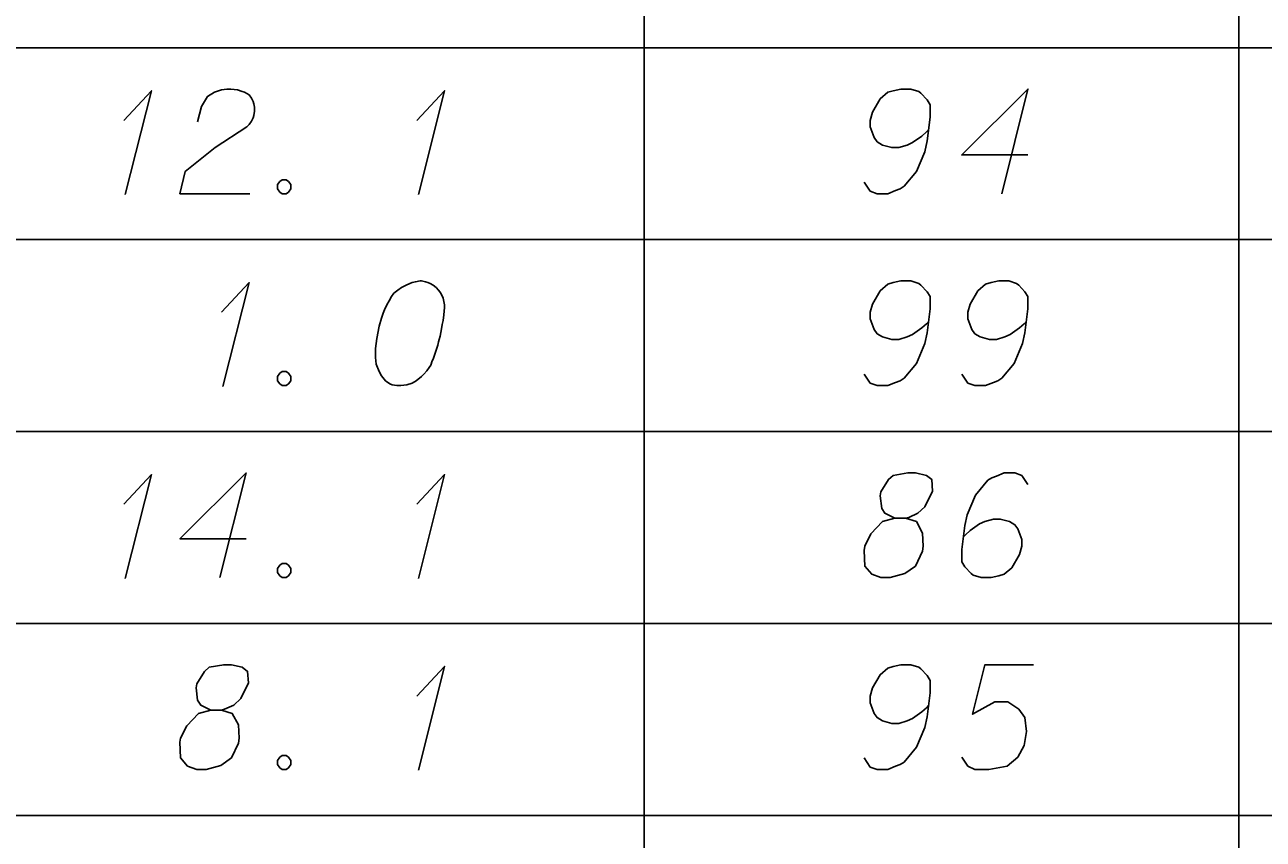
# Model space of a CAD drawing. Extents: x 2074207 to 2076812, y 516372 to 523312.
# Drawn here: x 2076621.8 to 2076678.5, y 518762.3 to 518799.6 of the extents above; entities that cross this region are included whole.
import ezdxf

# ---------------------------------------------------------------- set-up
doc = ezdxf.new("R2010")
doc.units = 0
doc.layers.add('Prop DirtTable_ Soil Test Results - Outline (Minor)', color=7, linetype='Continuous')
doc.layers.add('Prop DirtTable_ Soil Test Results - Tx (Sample Data)', color=7, linetype='Continuous')

msp = doc.modelspace()

# ---------------------------------------------------------------- linework, layer by layer
at = {"layer": 'Prop DirtTable_ Soil Test Results - Outline (Minor)'}
for p, q in [((2076650.154, 518807.343), (2076650.154, 518798.543)), ((2076677.413, 518807.343), (2076677.413, 518798.543)), ((2076260.609, 518798.543), (2076811.903, 518798.543)), ((2076260.609, 518798.543), (2076811.903, 518798.543)), ((2076650.154, 518798.543), (2076650.154, 518789.743)), ((2076677.413, 518798.543), (2076677.413, 518789.743)), ((2076260.609, 518789.743), (2076811.903, 518789.743)), ((2076260.609, 518789.743), (2076811.903, 518789.743)), ((2076650.154, 518789.743), (2076650.154, 518780.943)), ((2076677.413, 518789.743), (2076677.413, 518780.943)), ((2076260.609, 518780.943), (2076811.903, 518780.943)), ((2076260.609, 518780.943), (2076811.903, 518780.943)), ((2076650.154, 518780.943), (2076650.154, 518772.143)), ((2076677.413, 518780.943), (2076677.413, 518772.143)), ((2076260.609, 518772.143), (2076811.903, 518772.143)), ((2076260.609, 518772.143), (2076811.903, 518772.143)), ((2076650.154, 518772.143), (2076650.154, 518763.343)), ((2076677.413, 518772.143), (2076677.413, 518763.343)), ((2076260.609, 518763.343), (2076811.903, 518763.343)), ((2076260.609, 518763.343), (2076811.903, 518763.343)), ((2076650.154, 518763.343), (2076650.154, 518754.543)), ((2076677.413, 518763.343), (2076677.413, 518754.543))]:
    msp.add_line(p, q, dxfattribs=at)
at = {"layer": 'Prop DirtTable_ Soil Test Results - Tx (Sample Data)'}
for points in [[(2076626.3, 518795.213), (2076627.57, 518796.574), (2076626.371, 518791.812)], [(2076629.687, 518795.138), (2076629.863, 518795.856), (2076630.146, 518796.309), (2076630.463, 518796.498), (2076630.78, 518796.612), (2076631.027, 518796.65), (2076631.204, 518796.65), (2076631.521, 518796.612), (2076631.733, 518796.536), (2076631.839, 518796.498), (2076632.05, 518796.385), (2076632.156, 518796.234), (2076632.227, 518796.083), (2076632.262, 518795.969), (2076632.297, 518795.818), (2076632.297, 518795.629), (2076632.262, 518795.44), (2076632.227, 518795.327), (2076632.156, 518795.176), (2076632.05, 518795.024), (2076631.945, 518794.911), (2076630.498, 518793.966), (2076629.123, 518792.87), (2076628.876, 518791.85), (2076632.086, 518791.85)], [(2076639.74, 518795.213), (2076641.01, 518796.574), (2076639.811, 518791.812)], [(2076660.236, 518792.379), (2076660.518, 518791.963), (2076660.835, 518791.85), (2076661.329, 518791.85), (2076661.682, 518792.001), (2076661.894, 518792.076), (2076662.07, 518792.19), (2076662.634, 518792.87), (2076663.022, 518793.777), (2076663.128, 518794.269), (2076663.269, 518795.365), (2076663.269, 518795.932), (2076663.128, 518796.158), (2076662.846, 518796.461), (2076662.74, 518796.536), (2076662.387, 518796.65), (2076661.929, 518796.65), (2076661.576, 518796.574), (2076661.329, 518796.498), (2076660.976, 518796.196), (2076660.624, 518795.591), (2076660.518, 518795.213), (2076660.518, 518794.911), (2076660.694, 518794.42), (2076660.835, 518794.231), (2076661.082, 518794.08), (2076661.506, 518793.966), (2076661.823, 518793.966), (2076662.211, 518794.08), (2076662.458, 518794.193), (2076662.881, 518794.495), (2076663.093, 518794.684), (2076663.199, 518794.798)], [(2076667.749, 518793.626), (2076664.716, 518793.626), (2076667.749, 518796.65), (2076666.55, 518791.85)], [(2076633.567, 518792.492), (2076633.744, 518792.492), (2076633.849, 518792.417), (2076633.955, 518792.265), (2076633.955, 518792.076), (2076633.849, 518791.925), (2076633.744, 518791.85), (2076633.567, 518791.85), (2076633.461, 518791.925), (2076633.356, 518792.076), (2076633.356, 518792.265), (2076633.461, 518792.417), (2076633.567, 518792.492)], [(2076630.78, 518786.413), (2076632.05, 518787.774), (2076630.851, 518783.012)], [(2076639.952, 518787.85), (2076639.882, 518787.85), (2076639.67, 518787.812), (2076639.529, 518787.774), (2076639.423, 518787.736), (2076639.247, 518787.661), (2076639.035, 518787.547), (2076638.859, 518787.434), (2076638.682, 518787.283), (2076638.576, 518787.132), (2076638.471, 518786.943), (2076638.365, 518786.754), (2076638.259, 518786.527), (2076638.188, 518786.376), (2076638.118, 518786.149), (2076638.012, 518785.771), (2076637.906, 518785.204), (2076637.836, 518784.75), (2076637.836, 518784.335), (2076637.871, 518784.032), (2076638.012, 518783.692), (2076638.118, 518783.503), (2076638.294, 518783.276), (2076638.506, 518783.125), (2076638.612, 518783.087), (2076638.823, 518783.05), (2076639, 518783.05), (2076639.282, 518783.087), (2076639.529, 518783.163), (2076639.705, 518783.276), (2076639.952, 518783.465), (2076640.058, 518783.579), (2076640.199, 518783.73), (2076640.305, 518783.881), (2076640.375, 518783.995), (2076640.446, 518784.183), (2076640.481, 518784.259), (2076640.552, 518784.448), (2076640.622, 518784.675), (2076640.693, 518784.902), (2076640.728, 518785.053), (2076640.763, 518785.166), (2076640.799, 518785.317), (2076640.869, 518785.658), (2076640.905, 518785.846), (2076640.94, 518786.035), (2076640.975, 518786.3), (2076641.01, 518786.64), (2076641.01, 518786.754), (2076640.975, 518786.905), (2076640.94, 518787.056), (2076640.834, 518787.283), (2076640.728, 518787.434), (2076640.622, 518787.547), (2076640.481, 518787.661), (2076640.34, 518787.736), (2076640.234, 518787.774), (2076640.129, 518787.812), (2076639.952, 518787.85)], [(2076660.236, 518783.579), (2076660.518, 518783.163), (2076660.835, 518783.05), (2076661.329, 518783.05), (2076661.682, 518783.201), (2076661.894, 518783.276), (2076662.07, 518783.39), (2076662.634, 518784.07), (2076663.022, 518784.977), (2076663.128, 518785.469), (2076663.269, 518786.565), (2076663.269, 518787.132), (2076663.128, 518787.358), (2076662.846, 518787.661), (2076662.74, 518787.736), (2076662.387, 518787.85), (2076661.929, 518787.85), (2076661.576, 518787.774), (2076661.329, 518787.698), (2076660.976, 518787.396), (2076660.624, 518786.791), (2076660.518, 518786.413), (2076660.518, 518786.111), (2076660.694, 518785.62), (2076660.835, 518785.431), (2076661.082, 518785.28), (2076661.506, 518785.166), (2076661.823, 518785.166), (2076662.211, 518785.28), (2076662.458, 518785.393), (2076662.881, 518785.695), (2076663.093, 518785.884), (2076663.199, 518785.998)], [(2076664.716, 518783.579), (2076664.998, 518783.163), (2076665.315, 518783.05), (2076665.809, 518783.05), (2076666.162, 518783.201), (2076666.374, 518783.276), (2076666.55, 518783.39), (2076667.114, 518784.07), (2076667.502, 518784.977), (2076667.608, 518785.469), (2076667.749, 518786.565), (2076667.749, 518787.132), (2076667.608, 518787.358), (2076667.326, 518787.661), (2076667.22, 518787.736), (2076666.867, 518787.85), (2076666.409, 518787.85), (2076666.056, 518787.774), (2076665.809, 518787.698), (2076665.456, 518787.396), (2076665.104, 518786.791), (2076664.998, 518786.413), (2076664.998, 518786.111), (2076665.174, 518785.62), (2076665.315, 518785.431), (2076665.562, 518785.28), (2076665.986, 518785.166), (2076666.303, 518785.166), (2076666.691, 518785.28), (2076666.938, 518785.393), (2076667.361, 518785.695), (2076667.573, 518785.884), (2076667.679, 518785.998)], [(2076633.567, 518783.692), (2076633.744, 518783.692), (2076633.849, 518783.617), (2076633.955, 518783.465), (2076633.955, 518783.276), (2076633.849, 518783.125), (2076633.744, 518783.05), (2076633.567, 518783.05), (2076633.461, 518783.125), (2076633.356, 518783.276), (2076633.356, 518783.465), (2076633.461, 518783.617), (2076633.567, 518783.692)], [(2076626.3, 518777.613), (2076627.57, 518778.974), (2076626.371, 518774.212)], [(2076631.909, 518776.026), (2076628.876, 518776.026), (2076631.909, 518779.05), (2076630.71, 518774.25)], [(2076639.74, 518777.613), (2076641.01, 518778.974), (2076639.811, 518774.212)], [(2076661.647, 518776.971), (2076662.14, 518776.971), (2076662.282, 518777.009), (2076662.705, 518777.198), (2076663.022, 518777.5), (2076663.375, 518778.218), (2076663.34, 518778.747), (2076663.093, 518778.936), (2076662.599, 518779.05), (2076662.246, 518779.05), (2076661.576, 518778.936), (2076661.364, 518778.747), (2076661.012, 518778.18), (2076660.976, 518777.991), (2076661.047, 518777.424), (2076661.188, 518777.198), (2076661.647, 518776.971), (2076661.082, 518776.82), (2076660.553, 518776.253), (2076660.271, 518775.686), (2076660.236, 518775.497), (2076660.271, 518774.779), (2076660.588, 518774.401), (2076661.012, 518774.25), (2076661.435, 518774.25), (2076662.105, 518774.439), (2076662.599, 518774.779), (2076662.917, 518775.459), (2076662.952, 518775.686), (2076662.917, 518776.291), (2076662.634, 518776.82), (2076662.14, 518776.971)], [(2076667.749, 518778.521), (2076667.467, 518778.936), (2076667.15, 518779.05), (2076666.656, 518779.05), (2076666.303, 518778.898), (2076666.091, 518778.823), (2076665.915, 518778.709), (2076665.351, 518778.029), (2076664.963, 518777.122), (2076664.857, 518776.631), (2076664.716, 518775.535), (2076664.716, 518774.968), (2076664.857, 518774.741), (2076665.139, 518774.439), (2076665.245, 518774.363), (2076665.598, 518774.25), (2076666.056, 518774.25), (2076666.409, 518774.325), (2076666.656, 518774.401), (2076667.009, 518774.703), (2076667.361, 518775.308), (2076667.467, 518775.686), (2076667.467, 518775.988), (2076667.291, 518776.48), (2076667.15, 518776.669), (2076666.903, 518776.82), (2076666.479, 518776.933), (2076666.162, 518776.933), (2076665.774, 518776.82), (2076665.527, 518776.706), (2076665.104, 518776.404), (2076664.892, 518776.215), (2076664.786, 518776.102)], [(2076633.567, 518774.892), (2076633.744, 518774.892), (2076633.849, 518774.817), (2076633.955, 518774.665), (2076633.955, 518774.476), (2076633.849, 518774.325), (2076633.744, 518774.25), (2076633.567, 518774.25), (2076633.461, 518774.325), (2076633.356, 518774.476), (2076633.356, 518774.665), (2076633.461, 518774.817), (2076633.567, 518774.892)], [(2076630.287, 518768.171), (2076630.78, 518768.171), (2076630.922, 518768.209), (2076631.345, 518768.398), (2076631.662, 518768.7), (2076632.015, 518769.418), (2076631.98, 518769.947), (2076631.733, 518770.136), (2076631.239, 518770.25), (2076630.886, 518770.25), (2076630.216, 518770.136), (2076630.004, 518769.947), (2076629.652, 518769.38), (2076629.616, 518769.191), (2076629.687, 518768.624), (2076629.828, 518768.398), (2076630.287, 518768.171), (2076629.722, 518768.02), (2076629.193, 518767.453), (2076628.911, 518766.886), (2076628.876, 518766.697), (2076628.911, 518765.979), (2076629.228, 518765.601), (2076629.652, 518765.45), (2076630.075, 518765.45), (2076630.745, 518765.639), (2076631.239, 518765.979), (2076631.557, 518766.659), (2076631.592, 518766.886), (2076631.557, 518767.491), (2076631.274, 518768.02), (2076630.78, 518768.171)], [(2076639.74, 518768.813), (2076641.01, 518770.174), (2076639.811, 518765.412)], [(2076660.236, 518765.979), (2076660.518, 518765.563), (2076660.835, 518765.45), (2076661.329, 518765.45), (2076661.682, 518765.601), (2076661.894, 518765.676), (2076662.07, 518765.79), (2076662.634, 518766.47), (2076663.022, 518767.377), (2076663.128, 518767.869), (2076663.269, 518768.965), (2076663.269, 518769.532), (2076663.128, 518769.758), (2076662.846, 518770.061), (2076662.74, 518770.136), (2076662.387, 518770.25), (2076661.929, 518770.25), (2076661.576, 518770.174), (2076661.329, 518770.098), (2076660.976, 518769.796), (2076660.624, 518769.191), (2076660.518, 518768.813), (2076660.518, 518768.511), (2076660.694, 518768.02), (2076660.835, 518767.831), (2076661.082, 518767.68), (2076661.506, 518767.566), (2076661.823, 518767.566), (2076662.211, 518767.68), (2076662.458, 518767.793), (2076662.881, 518768.095), (2076663.093, 518768.284), (2076663.199, 518768.398)], [(2076667.996, 518770.25), (2076665.774, 518770.25), (2076665.209, 518767.982), (2076666.232, 518768.549), (2076666.832, 518768.549), (2076667.326, 518768.209), (2076667.608, 518767.831), (2076667.679, 518767.188), (2076667.573, 518766.546), (2076667.291, 518766.017), (2076666.797, 518765.601), (2076665.95, 518765.45), (2076665.315, 518765.45), (2076664.998, 518765.601), (2076664.716, 518766.017)], [(2076633.567, 518766.092), (2076633.744, 518766.092), (2076633.849, 518766.017), (2076633.955, 518765.865), (2076633.955, 518765.676), (2076633.849, 518765.525), (2076633.744, 518765.45), (2076633.567, 518765.45), (2076633.461, 518765.525), (2076633.356, 518765.676), (2076633.356, 518765.865), (2076633.461, 518766.017), (2076633.567, 518766.092)]]:
    msp.add_lwpolyline(points, dxfattribs=at)

doc.saveas('drawing.dxf')
